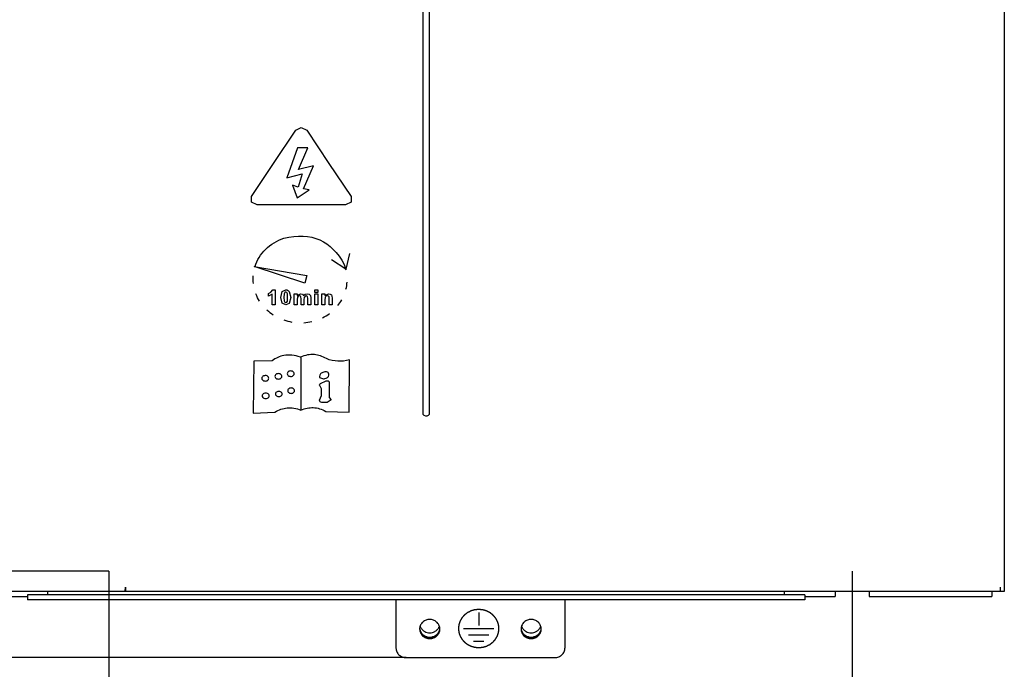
# Model space of a CAD drawing. Header units: millimetres. Extents: x 1117 to 38156, y -1945 to 7303.
# Tile 303 of 656: x 10812 to 11103, y 374 to 566. Entities that reach past the tile are written whole.
import ezdxf

# ---------------------------------------------------------------- set-up
doc = ezdxf.new("R2010")
doc.units = ezdxf.units.MM
doc.styles.get("Standard").update_dxf_attribs({"font": 'arial.ttf'})
doc.dimstyles.new('DIMSTYLE_1', dxfattribs={"dimtxt": 4.2, "dimasz": 3.6, "dimexe": 2.5, "dimexo": 0, "dimgap": 1.05, "dimtad": 1, "dimdsep": 46, "dimtxsty": 'Standard', "dimblk": '_FILLED', "dimblk1": '_FILLED', "dimblk2": '_FILLED', "dimcen": 0.09, "dimazin": 2, "dimtp": 0.01, "dimtm": 0.01, "dimtfac": 1, "dimtofl": 0, "dimtmove": 0, "dimatfit": 3, "dimldrblk": '_FILLED', "dimfxl": 0, "dimtolj": 1, "dimarcsym": 0})

# ---------------------------------------------------------------- blocks, each defined once
blk = doc.blocks.new('_FILLED')
at = {"color": 0, "linetype": 'ByBlock'}
blk.add_solid([(0, 0), (-1, 0.167), (-1, -0.167)], dxfattribs=at)
blk = doc.blocks.new('*D61')
at = {"color": 0, "linetype": 'Continuous', "lineweight": -2}
for p, q in [((10797.12, 1056.21), (10686.74, 1056.21)), ((10689.24, 380.72), (10689.24, 1052.61)), ((10926.42, 377.12), (10686.74, 377.12))]:
    blk.add_line(p, q, dxfattribs=at)
at = {"layer": 'Defpoints', "color": 0, "linetype": 'Continuous'}
for p in [(10689.24, 1056.21), (10797.12, 1056.21), (10926.42, 377.12)]:
    blk.add_point(p, dxfattribs=at)
at = {"color": 0, "linetype": 'Continuous', "lineweight": -2, "xscale": 3.6, "yscale": 3.6, "zscale": 3.6}
for p, rotation in [((10689.24, 1056.21), 90), ((10689.24, 377.12), 270)]:
    blk.add_blockref('_FILLED', p, dxfattribs=dict(at, rotation=rotation))
at = {"color": 0, "linetype": 'Continuous', "insert": (10661.52, 732.98), "char_height": 20, "width": 16.8, "attachment_point": 2, "rotation": 90, "line_spacing_factor": 0.9}
blk.add_mtext('\\A1;679.09', dxfattribs=at)
blk = doc.blocks.new('*D63')
at = {"color": 0, "linetype": 'Continuous', "lineweight": -2}
for p, q in [((10838.42, 402.71), (10838.42, 323.93)), ((11058.42, 402.71), (11058.42, 323.93)), ((10842.02, 326.43), (11054.82, 326.43))]:
    blk.add_line(p, q, dxfattribs=at)
at = {"layer": 'Defpoints', "color": 0, "linetype": 'Continuous'}
for p in [(10838.42, 402.71), (11058.42, 402.71), (11058.42, 326.43)]:
    blk.add_point(p, dxfattribs=at)
at = {"color": 0, "linetype": 'Continuous', "lineweight": -2, "xscale": 3.6, "yscale": 3.6, "zscale": 3.6, "rotation": 180}
blk.add_blockref('_FILLED', (10838.42, 326.43), dxfattribs=at)
at = {"color": 0, "linetype": 'Continuous', "lineweight": -2, "xscale": 3.6, "yscale": 3.6, "zscale": 3.6}
blk.add_blockref('_FILLED', (11058.42, 326.43), dxfattribs=at)
at = {"color": 0, "linetype": 'Continuous', "insert": (10943.22, 354.14), "char_height": 20, "width": 8.4, "attachment_point": 2, "line_spacing_factor": 0.9}
blk.add_mtext('\\A1;220', dxfattribs=at)
blk = doc.blocks.new('*D64')
at = {"color": 0, "linetype": 'Continuous', "lineweight": -2}
for p, q in [((10838.42, 1041.71), (10752.12, 1041.71)), ((10754.62, 406.31), (10754.62, 1038.11)), ((10838.42, 402.71), (10752.12, 402.71))]:
    blk.add_line(p, q, dxfattribs=at)
at = {"layer": 'Defpoints', "color": 0, "linetype": 'Continuous'}
for p in [(10754.62, 1041.71), (10838.42, 1041.71), (10838.42, 402.71)]:
    blk.add_point(p, dxfattribs=at)
at = {"color": 0, "linetype": 'Continuous', "lineweight": -2, "xscale": 3.6, "yscale": 3.6, "zscale": 3.6}
for p, rotation in [((10754.62, 1041.71), 90), ((10754.62, 402.71), 270)]:
    blk.add_blockref('_FILLED', p, dxfattribs=dict(at, rotation=rotation))
at = {"color": 0, "linetype": 'Continuous', "insert": (10726.9, 725.28), "char_height": 20, "width": 8.4, "attachment_point": 2, "rotation": 90, "line_spacing_factor": 0.9}
blk.add_mtext('\\A1;639', dxfattribs=at)

msp = doc.modelspace()

# ---------------------------------------------------------------- linework, layer by layer
at = {"color": 7, "linetype": 'Continuous'}
for p, q in [((11103.418, 1054.713), (11103.418, 396.713)), ((10931.343, 988.138), (10931.343, 449.137)), ((10933.343, 449.137), (10933.343, 988.138)), ((10887.216, 523.402), (10893.765, 533.218)), ((10893.765, 533.218), (10895.406, 534.039)), ((10895.406, 534.039), (10897.048, 533.218)), ((10897.048, 533.218), (10903.597, 523.402)), ((10894.267, 527.979), (10891.114, 519.166)), ((10897.354, 527.98), (10894.267, 527.979)), ((10894.589, 521.632), (10897.354, 527.98)), ((10880.667, 513.585), (10887.216, 523.402)), ((10898.978, 522.635), (10894.589, 521.632)), ((10896.072, 515.89), (10898.978, 522.635)), ((10903.597, 523.402), (10910.145, 513.585)), ((10891.114, 519.166), (10895.707, 520.35)), ((10895.707, 520.35), (10894.446, 516.315)), ((10892.841, 516.945), (10894.147, 513.244)), ((10894.446, 516.315), (10892.841, 516.945)), ((10897.762, 515.596), (10896.072, 515.89)), ((10880.667, 511.944), (10880.667, 513.585)), ((10894.147, 513.244), (10897.762, 515.596)), ((10910.145, 513.585), (10910.145, 511.945)), ((10882.309, 511.124), (10880.667, 511.944)), ((10895.406, 511.124), (10882.309, 511.124)), ((10908.504, 511.124), (10895.406, 511.124)), ((10910.145, 511.945), (10908.504, 511.124)), ((10909.656, 496.693), (10908.601, 492.068)), ((10881.458, 492.899), (10897.042, 490.168)), ((10896.468, 487.908), (10881.458, 492.899)), ((10908.601, 492.068), (10904.307, 494.827)), ((10908.117, 493.45), (10908.624, 491.873)), ((10897.042, 490.168), (10896.468, 487.908)), ((10885.669, 484.855), (10886.411, 485.263)), ((10885.669, 484.091), (10885.669, 484.855)), ((10886.796, 484.729), (10885.669, 484.091)), ((10886.411, 485.263), (10886.96, 485.966)), ((10886.796, 481.557), (10886.796, 484.729)), ((10886.96, 485.966), (10887.668, 485.966)), ((10887.668, 485.966), (10887.668, 481.557)), ((10889.324, 483.731), (10889.771, 485.516)), ((10889.731, 481.975), (10889.324, 483.731)), ((10889.771, 485.516), (10890.802, 485.966)), ((10890.327, 484.821), (10890.237, 483.722)), ((10890.237, 483.722), (10890.317, 482.661)), ((10890.52, 485.171), (10890.327, 484.821)), ((10891.084, 485.171), (10890.802, 485.268)), ((10891.287, 484.784), (10891.084, 485.171)), ((10891.278, 482.626), (10891.368, 483.722)), ((10891.368, 483.722), (10891.287, 484.784)), ((10892.281, 483.722), (10891.833, 481.931)), ((10891.836, 485.51), (10892.281, 483.722)), ((10893.339, 484.737), (10894.144, 484.737)), ((10893.339, 481.557), (10893.339, 484.737)), ((10894.144, 484.304), (10895.172, 484.81)), ((10894.144, 484.737), (10894.144, 484.304)), ((10894.282, 483.758), (10894.212, 483.103)), ((10894.514, 484.06), (10894.282, 483.758)), ((10894.876, 484.166), (10894.514, 484.06)), ((10895.142, 484.099), (10894.876, 484.166)), ((10895.287, 483.899), (10895.142, 484.099)), ((10895.172, 484.81), (10895.721, 484.684)), ((10895.333, 483.3), (10895.287, 483.899)), ((10895.721, 484.684), (10896.104, 484.304)), ((10896.104, 484.304), (10896.573, 484.684)), ((10896.278, 483.742), (10896.206, 483.084)), ((10896.51, 484.058), (10896.278, 483.742)), ((10896.856, 484.166), (10896.51, 484.058)), ((10896.573, 484.684), (10897.11, 484.81)), ((10897.228, 483.986), (10896.856, 484.166)), ((10897.11, 484.81), (10897.725, 484.667)), ((10897.318, 483.375), (10897.228, 483.986)), ((10897.725, 484.667), (10898.1, 484.25)), ((10898.1, 484.25), (10898.19, 483.59)), ((10899.414, 485.169), (10899.414, 485.947)), ((10899.414, 485.947), (10900.287, 485.947)), ((10900.287, 485.169), (10899.414, 485.169)), ((10899.414, 481.557), (10899.414, 484.737)), ((10899.414, 484.737), (10900.287, 484.737)), ((10900.287, 485.947), (10900.287, 485.169)), ((10900.287, 484.737), (10900.287, 481.557)), ((10901.529, 484.737), (10902.338, 484.737)), ((10901.529, 481.557), (10901.529, 484.737)), ((10902.338, 484.27), (10903.426, 484.81)), ((10902.338, 484.737), (10902.338, 484.27)), ((10902.468, 483.728), (10902.401, 482.997)), ((10902.715, 484.046), (10902.468, 483.728)), ((10903.122, 484.166), (10902.715, 484.046)), ((10903.424, 484.082), (10903.122, 484.166)), ((10903.606, 483.847), (10903.424, 484.082)), ((10903.426, 484.81), (10903.954, 484.71)), ((10903.663, 483.18), (10903.606, 483.847)), ((10903.954, 484.71), (10904.316, 484.453)), ((10904.316, 484.453), (10904.486, 484.099)), ((10904.486, 484.099), (10904.535, 483.534)), ((10887.668, 481.557), (10886.796, 481.557)), ((10890.802, 481.482), (10889.731, 481.975)), ((10890.317, 482.661), (10890.521, 482.276)), ((10890.521, 482.276), (10890.802, 482.18)), ((10890.802, 482.18), (10891.085, 482.278)), ((10891.833, 481.931), (10890.802, 481.482)), ((10891.085, 482.278), (10891.278, 482.626)), ((10894.212, 481.557), (10893.339, 481.557)), ((10894.212, 483.103), (10894.212, 481.557)), ((10895.333, 481.557), (10895.333, 483.3)), ((10896.206, 481.557), (10895.333, 481.557)), ((10896.206, 483.084), (10896.206, 481.557)), ((10897.318, 481.557), (10897.318, 483.375)), ((10898.19, 481.557), (10897.318, 481.557)), ((10898.19, 483.59), (10898.19, 481.557)), ((10900.287, 481.557), (10899.414, 481.557)), ((10902.401, 481.557), (10901.529, 481.557)), ((10902.401, 482.997), (10902.401, 481.557)), ((10903.663, 481.557), (10903.663, 483.18)), ((10904.535, 481.557), (10903.663, 481.557)), ((10904.535, 483.534), (10904.535, 481.557)), ((10881.359, 464.841), (10881.173, 449.427)), ((10886.748, 464.963), (10881.359, 464.841)), ((10895.278, 466.041), (10895.256, 450.388)), ((10909.578, 449.751), (10909.634, 465.21)), ((10900.839, 460.019), (10901.958, 459.595)), ((10901.406, 456.681), (10901.001, 457.408)), ((10901.075, 458.28), (10902.774, 459.024)), ((10903.698, 458.391), (10903.672, 454.143)), ((10900.781, 453.282), (10901.424, 454.673)), ((10901.424, 454.673), (10901.406, 456.681)), ((10903.058, 452.627), (10901.45, 452.636)), ((10904.206, 453.409), (10903.058, 452.627)), ((10903.672, 454.143), (10904.206, 453.409)), ((10881.173, 449.427), (10887.609, 449.804)), ((10902.659, 449.967), (10909.578, 449.751)), ((10933.093, 448.887), (10933.343, 449.137)), ((11103.418, 396.713), (10794.441, 396.713)), ((10820.418, 395.713), (10820.418, 396.713)), ((10843.361, 396.713), (10843.361, 397.913)), ((10843.475, 396.713), (10843.475, 397.913)), ((11038.418, 395.713), (11038.418, 396.713)), ((11053.418, 396.713), (11053.418, 395.213)), ((11063.418, 396.713), (11063.418, 395.213)), ((11099.718, 396.713), (11099.718, 395.213)), ((11102.218, 397.913), (11102.218, 396.713)), ((10797.118, 395.213), (10814.418, 395.213)), ((10814.418, 395.713), (10814.418, 394.213)), ((11044.418, 395.713), (10814.418, 395.713)), ((11044.418, 394.213), (10814.418, 394.213)), ((10923.418, 394.213), (10923.418, 379.938)), ((10973.418, 394.213), (10973.418, 379.938)), ((11044.418, 395.713), (11044.418, 394.213)), ((11044.418, 395.213), (11053.418, 395.213)), ((11063.418, 395.213), (11099.718, 395.213)), ((10947.9, 390.413), (10947.9, 386.654)), ((10943.4, 385.714), (10952.4, 385.714)), ((10944.9, 383.835), (10950.9, 383.835)), ((10946.4, 381.956), (10949.4, 381.956)), ((10926.418, 377.119), (10970.418, 377.119))]:
    msp.add_line(p, q, dxfattribs=at)
for centre, radius, start, end in [((10896.993, 489.017), 11.983, 346.03452, 356.22428), ((10896.267, 489.331), 12.779, 321.15424, 330.16982), ((10894.712, 490.383), 14.018, 227.40428, 237.24973), ((10895.584, 490.09), 13.806, 296.18322, 306.21792), ((10895.557, 492.035), 15.882, 250.43273, 259.32399), ((10895.201, 490.998), 14.795, 273.51855, 282.94299), ((10856.092, 397.122), 12.756, 177.49918, 179.44302), ((10856.847, 397.098), 13.511, 177.36673, 177.53668), ((10856.596, 397.11), 13.26, 176.73865, 177.36899), ((10856.095, 397.138), 12.758, 176.51913, 176.73683), ((10933.045, 385.576), 2.627, 176.33811, 179.99493), ((10933.067, 385.575), 2.649, 175.48591, 176.34204), ((10933.109, 385.993), 2.691, 184.55175, 199.03336), ((10933.132, 387.296), 2.717, 198.69133, 206.11937), ((10933.154, 387.306), 2.741, 206.10519, 206.96236), ((10933.175, 387.317), 2.764, 206.96656, 212.4156), ((10933.654, 387.321), 2.772, 327.59087, 333.03352), ((10933.682, 387.306), 2.741, 333.04572, 333.89401), ((10933.697, 387.299), 2.724, 333.88982, 341.29947), ((10933.727, 385.993), 2.691, 340.96664, 355.44825), ((10933.769, 385.575), 2.649, 3.65796, 4.51409), ((10933.791, 385.576), 2.627, 0.00507, 3.66189), ((10963.045, 385.576), 2.627, 176.33811, 179.99493), ((10963.067, 385.575), 2.649, 175.48591, 176.34204), ((10963.109, 385.993), 2.691, 188.78004, 199.04076), ((10963.132, 387.296), 2.717, 198.69133, 206.11937), ((10963.154, 387.306), 2.741, 206.10519, 206.96236), ((10963.175, 387.317), 2.764, 206.96656, 212.4156), ((10963.654, 387.321), 2.772, 327.59087, 333.03352), ((10963.682, 387.306), 2.741, 333.04572, 333.89401), ((10963.697, 387.299), 2.724, 333.88982, 341.29947), ((10963.728, 385.993), 2.691, 340.95924, 351.21996), ((10963.769, 385.575), 2.649, 3.65796, 4.51409), ((10963.791, 385.576), 2.627, 0.00507, 3.66189)]:
    msp.add_arc(centre, radius, start, end, dxfattribs=at)
for points, knots in [([(10881.712, 492.855), (10882.319, 494.74), (10884.569, 498.372), (10888.229, 500.557), (10890.235, 501.226)], [0, 0, 0, 0, 0.4836354, 1, 1, 1, 1]), ([(10890.235, 501.226), (10894.315, 502.266), (10901.285, 501.951), (10906.199, 496.999), (10908.117, 493.45)], [0, 0, 0, 0, 0.5090525, 1, 1, 1, 1]), ([(10895.142, 465.995), (10893.43, 466.66), (10890.527, 466.981), (10887.865, 465.779), (10886.748, 464.963)], [0, 0, 0, 0, 0.5632074, 1, 1, 1, 1]), ([(10902.849, 465.598), (10901.676, 466.305), (10899.154, 467.154), (10896.543, 466.643), (10895.142, 465.995)], [0, 0, 0, 0, 0.4731032, 1, 1, 1, 1]), ([(10909.634, 465.21), (10908.501, 464.898), (10906.218, 464.64), (10903.976, 465.145), (10902.849, 465.598)], [0, 0, 0, 0, 0.4921587, 1, 1, 1, 1]), ([(10885.779, 459.779), (10885.779, 459.911), (10885.676, 460.216), (10885.265, 460.526), (10884.738, 460.622), (10884.239, 460.513), (10883.848, 460.237), (10883.726, 459.933), (10883.726, 459.779)], [0, 0, 0, 0, 0.1381784, 0.3166255, 0.5136271, 0.6835963, 0.8395384, 1, 1, 1, 1]), ([(10889.654, 460.361), (10889.654, 460.494), (10889.551, 460.798), (10889.14, 461.108), (10888.613, 461.204), (10888.115, 461.096), (10887.723, 460.819), (10887.601, 460.515), (10887.601, 460.361)], [0, 0, 0, 0, 0.1381698, 0.3166172, 0.5136279, 0.6836047, 0.8395477, 1, 1, 1, 1]), ([(10887.601, 460.361), (10887.601, 460.207), (10887.723, 459.903), (10888.115, 459.626), (10888.613, 459.518), (10889.14, 459.614), (10889.551, 459.924), (10889.654, 460.228), (10889.654, 460.361)], [0, 0, 0, 0, 0.1604523, 0.3163953, 0.4863721, 0.6833828, 0.8618302, 1, 1, 1, 1]), ([(10893.292, 461.146), (10893.292, 461.279), (10893.19, 461.583), (10892.778, 461.893), (10892.251, 461.989), (10891.753, 461.881), (10891.361, 461.604), (10891.239, 461.3), (10891.239, 461.146)], [0, 0, 0, 0, 0.1381698, 0.3166172, 0.5136279, 0.6836047, 0.8395477, 1, 1, 1, 1]), ([(10891.239, 461.146), (10891.239, 460.992), (10891.361, 460.688), (10891.753, 460.412), (10892.251, 460.303), (10892.778, 460.399), (10893.19, 460.709), (10893.292, 461.013), (10893.292, 461.146)], [0, 0, 0, 0, 0.1604523, 0.3163953, 0.4863721, 0.6833828, 0.8618302, 1, 1, 1, 1]), ([(10902.101, 461.569), (10901.669, 461.518), (10900.996, 461.215), (10900.807, 460.502), (10900.839, 460.019)], [0, 0, 0, 0, 0.478364, 1, 1, 1, 1]), ([(10901.958, 459.595), (10902.107, 459.616), (10902.727, 459.753), (10903.496, 460.182), (10903.553, 460.685)], [0, 0, 0, 0, 0.2300442, 1, 1, 1, 1]), ([(10903.553, 460.685), (10903.637, 460.93), (10903.563, 461.289), (10902.988, 461.734), (10902.383, 461.751), (10902.101, 461.569)], [0, 0, 0, 0, 0.2980485, 0.5087819, 1, 1, 1, 1]), ([(10883.726, 459.779), (10883.726, 459.624), (10883.848, 459.32), (10884.239, 459.044), (10884.738, 458.935), (10885.265, 459.031), (10885.676, 459.342), (10885.779, 459.646), (10885.779, 459.779)], [0, 0, 0, 0, 0.1604616, 0.3164037, 0.4863729, 0.6833745, 0.8618216, 1, 1, 1, 1]), ([(10901.001, 457.408), (10900.865, 457.535), (10900.697, 457.827), (10900.868, 458.116), (10901.075, 458.28)], [0, 0, 0, 0, 0.4318597, 1, 1, 1, 1]), ([(10902.774, 459.024), (10902.98, 459.054), (10903.509, 459.223), (10903.697, 458.632), (10903.698, 458.391)], [0, 0, 0, 0, 0.4629623, 1, 1, 1, 1]), ([(10885.888, 454.572), (10885.888, 454.705), (10885.785, 455.01), (10885.374, 455.32), (10884.846, 455.416), (10884.348, 455.307), (10883.957, 455.031), (10883.834, 454.727), (10883.834, 454.572)], [0, 0, 0, 0, 0.1381784, 0.3166255, 0.5136271, 0.6835963, 0.8395384, 1, 1, 1, 1]), ([(10883.834, 454.572), (10883.834, 454.418), (10883.957, 454.114), (10884.348, 453.838), (10884.846, 453.729), (10885.374, 453.825), (10885.785, 454.135), (10885.888, 454.44), (10885.888, 454.572)], [0, 0, 0, 0, 0.1604616, 0.3164037, 0.4863729, 0.6833745, 0.8618216, 1, 1, 1, 1]), ([(10889.792, 455.142), (10889.792, 455.267), (10889.684, 455.558), (10889.271, 455.841), (10888.751, 455.928), (10888.257, 455.828), (10887.867, 455.577), (10887.739, 455.287), (10887.739, 455.142)], [0, 0, 0, 0, 0.1333668, 0.3119918, 0.5140878, 0.6883086, 0.8447971, 1, 1, 1, 1]), ([(10887.739, 455.142), (10887.739, 454.998), (10887.867, 454.708), (10888.257, 454.456), (10888.751, 454.356), (10889.271, 454.444), (10889.684, 454.727), (10889.792, 455.018), (10889.792, 455.142)], [0, 0, 0, 0, 0.1552029, 0.3116914, 0.4859122, 0.6880082, 0.8666332, 1, 1, 1, 1]), ([(10893.432, 456.116), (10893.432, 456.249), (10893.329, 456.553), (10892.918, 456.863), (10892.391, 456.959), (10891.893, 456.851), (10891.501, 456.574), (10891.379, 456.27), (10891.379, 456.116)], [0, 0, 0, 0, 0.1381698, 0.3166172, 0.5136279, 0.6836047, 0.8395477, 1, 1, 1, 1]), ([(10891.379, 456.116), (10891.379, 455.962), (10891.501, 455.658), (10891.893, 455.381), (10892.391, 455.273), (10892.918, 455.369), (10893.329, 455.679), (10893.432, 455.983), (10893.432, 456.116)], [0, 0, 0, 0, 0.1604523, 0.3163953, 0.4863721, 0.6833828, 0.8618302, 1, 1, 1, 1]), ([(10901.45, 452.636), (10901.252, 452.636), (10900.925, 452.738), (10900.795, 453.055), (10900.781, 453.282)], [0, 0, 0, 0, 0.472372, 1, 1, 1, 1]), ([(10887.609, 449.804), (10888.787, 450.498), (10891.299, 451.345), (10893.917, 450.931), (10895.311, 450.373)], [0, 0, 0, 0, 0.4785969, 1, 1, 1, 1]), ([(10895.311, 450.373), (10896.537, 450.909), (10899.018, 451.405), (10901.437, 450.668), (10902.659, 449.967)], [0, 0, 0, 0, 0.4883566, 1, 1, 1, 1]), ([(10843.34, 396.915), (10843.339, 396.938), (10843.336, 397.049), (10843.336, 397.159), (10843.337, 397.246)], [0, 0, 0, 0, 0.2119547, 1, 1, 1, 1]), ([(10843.346, 396.804), (10843.345, 396.812), (10843.343, 396.849), (10843.341, 396.886), (10843.34, 396.915)], [0, 0, 0, 0, 0.2154485, 1, 1, 1, 1]), ([(10843.353, 396.736), (10843.352, 396.74), (10843.349, 396.763), (10843.347, 396.785), (10843.346, 396.804)], [0, 0, 0, 0, 0.1899839, 1, 1, 1, 1]), ([(10953.9, 385.714), (10953.891, 385.806), (10953.876, 385.943), (10953.857, 386.125), (10953.843, 386.262), (10953.831, 386.376), (10953.822, 386.467), (10953.814, 386.536), (10953.807, 386.604), (10953.801, 386.661), (10953.797, 386.707), (10953.794, 386.735), (10953.791, 386.758), (10953.789, 386.775), (10953.788, 386.79), (10953.787, 386.8), (10953.786, 386.805), (10953.786, 386.81), (10953.784, 386.814), (10953.783, 386.819), (10953.78, 386.829), (10953.775, 386.843), (10953.77, 386.859), (10953.763, 386.881), (10953.754, 386.908), (10953.74, 386.952), (10953.722, 387.007), (10953.701, 387.073), (10953.68, 387.139), (10953.652, 387.227), (10953.617, 387.336), (10953.581, 387.446), (10953.553, 387.534), (10953.532, 387.6), (10953.511, 387.666), (10953.493, 387.72), (10953.479, 387.764), (10953.47, 387.792), (10953.463, 387.814), (10953.458, 387.83), (10953.454, 387.844), (10953.451, 387.853), (10953.449, 387.859), (10953.448, 387.863), (10953.445, 387.867), (10953.442, 387.872), (10953.437, 387.881), (10953.43, 387.893), (10953.422, 387.909), (10953.41, 387.929), (10953.396, 387.954), (10953.373, 387.995), (10953.344, 388.045), (10953.31, 388.106), (10953.276, 388.167), (10953.23, 388.248), (10953.173, 388.349), (10953.115, 388.45), (10953.069, 388.531), (10953.035, 388.592), (10953.001, 388.652), (10952.972, 388.703), (10952.949, 388.744), (10952.935, 388.769), (10952.923, 388.789), (10952.915, 388.804), (10952.908, 388.817), (10952.903, 388.826), (10952.9, 388.831), (10952.898, 388.835), (10952.895, 388.838), (10952.891, 388.843), (10952.884, 388.85), (10952.874, 388.862), (10952.862, 388.875), (10952.847, 388.893), (10952.827, 388.916), (10952.795, 388.952), (10952.756, 388.997), (10952.709, 389.051), (10952.662, 389.105), (10952.599, 389.178), (10952.52, 389.268), (10952.442, 389.358), (10952.379, 389.43), (10952.331, 389.485), (10952.284, 389.539), (10952.245, 389.584), (10952.214, 389.62), (10952.194, 389.643), (10952.178, 389.661), (10952.166, 389.674), (10952.157, 389.685), (10952.15, 389.693), (10952.146, 389.698), (10952.143, 389.701), (10952.139, 389.704), (10952.135, 389.708), (10952.126, 389.714), (10952.114, 389.723), (10952.1, 389.734), (10952.081, 389.749), (10952.058, 389.767), (10952.02, 389.796), (10951.973, 389.832), (10951.917, 389.876), (10951.86, 389.92), (10951.785, 389.978), (10951.69, 390.05), (10951.596, 390.123), (10951.521, 390.181), (10951.464, 390.225), (10951.408, 390.269), (10951.36, 390.305), (10951.323, 390.334), (10951.299, 390.352), (10951.28, 390.367), (10951.266, 390.378), (10951.254, 390.387), (10951.246, 390.393), (10951.241, 390.397), (10951.238, 390.4), (10951.234, 390.402), (10951.229, 390.404), (10951.219, 390.409), (10951.206, 390.416), (10951.19, 390.424), (10951.168, 390.435), (10951.141, 390.448), (10951.098, 390.47), (10951.044, 390.497), (10950.98, 390.53), (10950.915, 390.562), (10950.829, 390.606), (10950.722, 390.66), (10950.614, 390.714), (10950.528, 390.757), (10950.464, 390.79), (10950.399, 390.822), (10950.346, 390.849), (10950.303, 390.871), (10950.276, 390.884), (10950.254, 390.895), (10950.238, 390.903), (10950.225, 390.91), (10950.215, 390.915), (10950.21, 390.918), (10950.206, 390.92), (10950.201, 390.921), (10950.196, 390.923), (10950.185, 390.926), (10950.171, 390.93), (10950.153, 390.935), (10950.13, 390.941), (10950.101, 390.95), (10950.054, 390.963), (10949.996, 390.98), (10949.926, 391), (10949.856, 391.02), (10949.763, 391.047), (10949.646, 391.081), (10949.529, 391.114), (10949.436, 391.141), (10949.366, 391.161), (10949.296, 391.181), (10949.238, 391.198), (10949.191, 391.211), (10949.162, 391.22), (10949.139, 391.226), (10949.121, 391.231), (10949.106, 391.236), (10949.096, 391.239), (10949.09, 391.24), (10949.086, 391.242), (10949.081, 391.242), (10949.075, 391.242), (10949.064, 391.243), (10949.049, 391.245), (10949.03, 391.247), (10949.006, 391.249), (10948.975, 391.252), (10948.925, 391.256), (10948.864, 391.262), (10948.79, 391.269), (10948.715, 391.276), (10948.617, 391.285), (10948.493, 391.297), (10948.37, 391.309), (10948.271, 391.318), (10948.197, 391.325), (10948.122, 391.332), (10948.061, 391.338), (10948.011, 391.342), (10947.98, 391.345), (10947.956, 391.347), (10947.937, 391.349), (10947.922, 391.351), (10947.911, 391.352), (10947.905, 391.352), (10947.9, 391.353), (10947.896, 391.352), (10947.889, 391.352), (10947.879, 391.351), (10947.864, 391.349), (10947.845, 391.348), (10947.821, 391.345), (10947.791, 391.343), (10947.742, 391.338), (10947.682, 391.333), (10947.609, 391.326), (10947.536, 391.319), (10947.439, 391.31), (10947.317, 391.299), (10947.196, 391.288), (10947.099, 391.279), (10947.026, 391.272), (10946.953, 391.265), (10946.893, 391.26), (10946.844, 391.255), (10946.814, 391.253), (10946.789, 391.25), (10946.771, 391.249), (10946.756, 391.247), (10946.745, 391.246), (10946.739, 391.246), (10946.735, 391.246), (10946.73, 391.244), (10946.724, 391.242), (10946.714, 391.239), (10946.7, 391.235), (10946.682, 391.23), (10946.659, 391.224), (10946.63, 391.215), (10946.583, 391.202), (10946.525, 391.186), (10946.454, 391.166), (10946.384, 391.146), (10946.291, 391.119), (10946.174, 391.086), (10946.057, 391.053), (10945.964, 391.027), (10945.894, 391.007), (10945.824, 390.987), (10945.766, 390.97), (10945.719, 390.957), (10945.69, 390.949), (10945.666, 390.942), (10945.649, 390.937), (10945.634, 390.933), (10945.624, 390.93), (10945.618, 390.928), (10945.614, 390.927), (10945.61, 390.925), (10945.604, 390.923), (10945.595, 390.918), (10945.581, 390.911), (10945.565, 390.903), (10945.544, 390.892), (10945.517, 390.879), (10945.474, 390.857), (10945.42, 390.83), (10945.355, 390.798), (10945.291, 390.766), (10945.204, 390.723), (10945.097, 390.669), (10944.989, 390.615), (10944.903, 390.572), (10944.838, 390.54), (10944.774, 390.507), (10944.72, 390.481), (10944.677, 390.459), (10944.65, 390.446), (10944.628, 390.435), (10944.612, 390.427), (10944.599, 390.42), (10944.589, 390.415), (10944.584, 390.413), (10944.58, 390.411), (10944.576, 390.408), (10944.571, 390.404), (10944.563, 390.398), (10944.551, 390.388), (10944.537, 390.377), (10944.517, 390.363), (10944.493, 390.344), (10944.455, 390.315), (10944.407, 390.278), (10944.349, 390.233), (10944.292, 390.189), (10944.215, 390.13), (10944.119, 390.056), (10944.023, 389.982), (10943.946, 389.923), (10943.888, 389.879), (10943.83, 389.834), (10943.782, 389.797), (10943.744, 389.768), (10943.72, 389.749), (10943.701, 389.735), (10943.686, 389.723), (10943.674, 389.714), (10943.666, 389.708), (10943.661, 389.704), (10943.657, 389.701), (10943.655, 389.698), (10943.651, 389.694), (10943.644, 389.686), (10943.634, 389.675), (10943.623, 389.661), (10943.607, 389.644), (10943.588, 389.622), (10943.557, 389.586), (10943.518, 389.542), (10943.472, 389.489), (10943.425, 389.436), (10943.363, 389.365), (10943.286, 389.276), (10943.208, 389.188), (10943.146, 389.117), (10943.1, 389.064), (10943.054, 389.01), (10943.015, 388.966), (10942.984, 388.931), (10942.965, 388.909), (10942.949, 388.891), (10942.937, 388.878), (10942.928, 388.866), (10942.921, 388.859), (10942.917, 388.854), (10942.914, 388.851), (10942.912, 388.847), (10942.909, 388.842), (10942.904, 388.833), (10942.897, 388.821), (10942.888, 388.806), (10942.877, 388.785), (10942.862, 388.76), (10942.839, 388.72), (10942.81, 388.669), (10942.776, 388.609), (10942.741, 388.548), (10942.695, 388.467), (10942.638, 388.366), (10942.58, 388.265), (10942.534, 388.184), (10942.499, 388.124), (10942.465, 388.063), (10942.436, 388.013), (10942.413, 387.972), (10942.398, 387.947), (10942.387, 387.927), (10942.378, 387.912), (10942.371, 387.899), (10942.366, 387.89), (10942.363, 387.885), (10942.361, 387.881), (10942.36, 387.877), (10942.358, 387.872), (10942.355, 387.862), (10942.35, 387.848), (10942.345, 387.832), (10942.338, 387.81), (10942.329, 387.783), (10942.314, 387.739), (10942.297, 387.684), (10942.275, 387.618), (10942.254, 387.552), (10942.225, 387.465), (10942.19, 387.355), (10942.154, 387.245), (10942.125, 387.158), (10942.104, 387.092), (10942.083, 387.026), (10942.065, 386.971), (10942.051, 386.928), (10942.042, 386.9), (10942.035, 386.878), (10942.029, 386.862), (10942.025, 386.848), (10942.022, 386.839), (10942.02, 386.833), (10942.018, 386.829), (10942.018, 386.825), (10942.017, 386.819), (10942.016, 386.809), (10942.015, 386.794), (10942.013, 386.777), (10942.01, 386.753), (10942.007, 386.724), (10942.002, 386.678), (10941.996, 386.62), (10941.989, 386.55), (10941.982, 386.481), (10941.972, 386.388), (10941.959, 386.272), (10941.945, 386.132), (10941.925, 385.947), (10941.91, 385.807), (10941.9, 385.714)], [0, 0, 0, 0, 0.015625, 0.0234375, 0.03125, 0.0390625, 0.0429688, 0.046875, 0.0507812, 0.0546875, 0.0566406, 0.0585938, 0.0595703, 0.0605469, 0.0615234, 0.0620117, 0.0622559, 0.0625, 0.0627441, 0.0629883, 0.0634766, 0.0644531, 0.0654297, 0.0664062, 0.0683594, 0.0703125, 0.0742188, 0.078125, 0.0820312, 0.0859375, 0.09375, 0.1015625, 0.1054688, 0.109375, 0.1132812, 0.1171875, 0.1191406, 0.1210938, 0.1220703, 0.1230469, 0.1240234, 0.1245117, 0.1247559, 0.125, 0.1252441, 0.1254883, 0.1259766, 0.1269531, 0.1279297, 0.1289062, 0.1308594, 0.1328125, 0.1367188, 0.140625, 0.1445312, 0.1484375, 0.15625, 0.1640625, 0.1679688, 0.171875, 0.1757812, 0.1796875, 0.1816406, 0.1835938, 0.1845703, 0.1855469, 0.1865234, 0.1870117, 0.1872559, 0.1875, 0.1877441, 0.1879883, 0.1884766, 0.1894531, 0.1904297, 0.1914062, 0.1933594, 0.1953125, 0.1992188, 0.203125, 0.2070312, 0.2109375, 0.21875, 0.2265625, 0.2304688, 0.234375, 0.2382812, 0.2421875, 0.2441406, 0.2460938, 0.2470703, 0.2480469, 0.2490234, 0.2495117, 0.2497559, 0.25, 0.2502441, 0.2504883, 0.2509766, 0.2519531, 0.2529297, 0.2539062, 0.2558594, 0.2578125, 0.2617188, 0.265625, 0.2695312, 0.2734375, 0.28125, 0.2890625, 0.2929688, 0.296875, 0.3007812, 0.3046875, 0.3066406, 0.3085938, 0.3095703, 0.3105469, 0.3115234, 0.3120117, 0.3122559, 0.3125, 0.3127441, 0.3129883, 0.3134766, 0.3144531, 0.3154297, 0.3164062, 0.3183594, 0.3203125, 0.3242188, 0.328125, 0.3320312, 0.3359375, 0.34375, 0.3515625, 0.3554688, 0.359375, 0.3632812, 0.3671875, 0.3691406, 0.3710938, 0.3720703, 0.3730469, 0.3740234, 0.3745117, 0.3747559, 0.375, 0.3752441, 0.3754883, 0.3759766, 0.3769531, 0.3779297, 0.3789062, 0.3808594, 0.3828125, 0.3867188, 0.390625, 0.3945312, 0.3984375, 0.40625, 0.4140625, 0.4179688, 0.421875, 0.4257812, 0.4296875, 0.4316406, 0.4335938, 0.4345703, 0.4355469, 0.4365234, 0.4370117, 0.4372559, 0.4375, 0.4377441, 0.4379883, 0.4384766, 0.4394531, 0.4404297, 0.4414062, 0.4433594, 0.4453125, 0.4492188, 0.453125, 0.4570312, 0.4609375, 0.46875, 0.4765625, 0.4804688, 0.484375, 0.4882812, 0.4921875, 0.4941406, 0.4960938, 0.4970703, 0.4980469, 0.4990234, 0.4995117, 0.4997559, 0.5, 0.5002441, 0.5004883, 0.5009766, 0.5019531, 0.5029297, 0.5039062, 0.5058594, 0.5078125, 0.5117188, 0.515625, 0.5195312, 0.5234375, 0.53125, 0.5390625, 0.5429688, 0.546875, 0.5507812, 0.5546875, 0.5566406, 0.5585938, 0.5595703, 0.5605469, 0.5615234, 0.5620117, 0.5622559, 0.5625, 0.5627441, 0.5629883, 0.5634766, 0.5644531, 0.5654297, 0.5664062, 0.5683594, 0.5703125, 0.5742188, 0.578125, 0.5820312, 0.5859375, 0.59375, 0.6015625, 0.6054688, 0.609375, 0.6132812, 0.6171875, 0.6191406, 0.6210938, 0.6220703, 0.6230469, 0.6240234, 0.6245117, 0.6247559, 0.625, 0.6252441, 0.6254883, 0.6259766, 0.6269531, 0.6279297, 0.6289062, 0.6308594, 0.6328125, 0.6367188, 0.640625, 0.6445312, 0.6484375, 0.65625, 0.6640625, 0.6679688, 0.671875, 0.6757812, 0.6796875, 0.6816406, 0.6835938, 0.6845703, 0.6855469, 0.6865234, 0.6870117, 0.6872559, 0.6875, 0.6877441, 0.6879883, 0.6884766, 0.6894531, 0.6904297, 0.6914062, 0.6933594, 0.6953125, 0.6992188, 0.703125, 0.7070312, 0.7109375, 0.71875, 0.7265625, 0.7304688, 0.734375, 0.7382812, 0.7421875, 0.7441406, 0.7460938, 0.7470703, 0.7480469, 0.7490234, 0.7495117, 0.7497559, 0.75, 0.7502441, 0.7504883, 0.7509766, 0.7519531, 0.7529297, 0.7539062, 0.7558594, 0.7578125, 0.7617188, 0.765625, 0.7695312, 0.7734375, 0.78125, 0.7890625, 0.7929688, 0.796875, 0.8007812, 0.8046875, 0.8066406, 0.8085938, 0.8095703, 0.8105469, 0.8115234, 0.8120117, 0.8122559, 0.8125, 0.8127441, 0.8129883, 0.8134766, 0.8144531, 0.8154297, 0.8164062, 0.8183594, 0.8203125, 0.8242188, 0.828125, 0.8320312, 0.8359375, 0.84375, 0.8515625, 0.8554688, 0.859375, 0.8632812, 0.8671875, 0.8691406, 0.8710938, 0.8720703, 0.8730469, 0.8740234, 0.8745117, 0.8747559, 0.875, 0.8752441, 0.8754883, 0.8759766, 0.8769531, 0.8779297, 0.8789062, 0.8808594, 0.8828125, 0.8867188, 0.890625, 0.8945312, 0.8984375, 0.90625, 0.9140625, 0.9179688, 0.921875, 0.9257812, 0.9296875, 0.9316406, 0.9335938, 0.9345703, 0.9355469, 0.9365234, 0.9370117, 0.9372559, 0.9375, 0.9377441, 0.9379883, 0.9384766, 0.9394531, 0.9404297, 0.9414062, 0.9433594, 0.9453125, 0.9492188, 0.953125, 0.9570312, 0.9609375, 0.96875, 0.9765625, 0.984375, 1, 1, 1, 1]), ([(10936.41, 385.783), (10936.382, 386.133), (10936.182, 386.836), (10935.498, 387.698), (10934.532, 388.264), (10933.418, 388.461), (10932.304, 388.264), (10931.338, 387.698), (10930.654, 386.836), (10930.454, 386.133), (10930.426, 385.783)], [0, 0, 0, 0, 0.1214877, 0.2451349, 0.3716234, 0.5, 0.6283766, 0.7548651, 0.8785123, 1, 1, 1, 1]), ([(10966.41, 385.783), (10966.382, 386.133), (10966.182, 386.836), (10965.498, 387.698), (10964.532, 388.264), (10963.418, 388.461), (10962.304, 388.264), (10961.338, 387.698), (10960.654, 386.836), (10960.454, 386.133), (10960.426, 385.783)], [0, 0, 0, 0, 0.1214877, 0.2451349, 0.3716234, 0.5, 0.6283766, 0.7548651, 0.8785123, 1, 1, 1, 1]), ([(10930.418, 385.576), (10930.418, 385.208), (10930.578, 384.458), (10931.252, 383.521), (10932.25, 382.901), (10933.418, 382.684), (10934.586, 382.901), (10935.584, 383.521), (10936.258, 384.458), (10936.418, 385.208), (10936.418, 385.576)], [0, 0, 0, 0, 0.1214048, 0.2449228, 0.3714325, 0.5, 0.6285675, 0.7550772, 0.8785952, 1, 1, 1, 1]), ([(10930.45, 385.336), (10930.476, 385.17), (10930.539, 384.924), (10930.667, 384.612), (10930.825, 384.311), (10931.076, 383.962), (10931.386, 383.661), (10931.665, 383.454), (10931.964, 383.271), (10932.368, 383.09), (10932.885, 382.958), (10933.418, 382.913), (10933.951, 382.958), (10934.468, 383.09), (10934.872, 383.271), (10935.171, 383.454), (10935.45, 383.661), (10935.76, 383.962), (10936.011, 384.311), (10936.169, 384.612), (10936.297, 384.924), (10936.36, 385.17), (10936.386, 385.336)], [0, 0, 0, 0, 0.0605502, 0.0910069, 0.1215933, 0.1831581, 0.2453974, 0.2768035, 0.3083715, 0.3718782, 0.4358229, 0.4999999, 0.5641769, 0.6281216, 0.6916283, 0.7231963, 0.7546025, 0.8168418, 0.8784067, 0.908993, 0.9394498, 1, 1, 1, 1]), ([(10930.565, 385.115), (10930.662, 384.834), (10930.957, 384.294), (10931.857, 383.452), (10933.418, 382.977), (10934.979, 383.452), (10935.879, 384.294), (10936.174, 384.834), (10936.271, 385.115)], [0, 0, 0, 0, 0.1225134, 0.2473268, 0.5, 0.7526732, 0.8774866, 1, 1, 1, 1]), ([(10930.842, 385.835), (10930.908, 385.731), (10931.055, 385.529), (10931.315, 385.258), (10931.609, 385.02), (10932.042, 384.753), (10932.646, 384.523), (10933.418, 384.429), (10934.19, 384.523), (10934.794, 384.753), (10935.227, 385.02), (10935.521, 385.258), (10935.781, 385.529), (10935.928, 385.731), (10935.994, 385.835)], [0, 0, 0, 0, 0.0610616, 0.1226064, 0.1846447, 0.247154, 0.3731064, 0.4999997, 0.6268931, 0.7528456, 0.815355, 0.8773934, 0.9389383, 1, 1, 1, 1]), ([(10941.9, 385.714), (10941.91, 385.623), (10941.924, 385.486), (10941.943, 385.304), (10941.957, 385.167), (10941.969, 385.053), (10941.979, 384.962), (10941.986, 384.893), (10941.993, 384.825), (10941.999, 384.768), (10942.004, 384.722), (10942.007, 384.694), (10942.009, 384.671), (10942.011, 384.654), (10942.012, 384.639), (10942.013, 384.629), (10942.014, 384.624), (10942.014, 384.619), (10942.016, 384.615), (10942.017, 384.61), (10942.021, 384.6), (10942.025, 384.586), (10942.03, 384.57), (10942.037, 384.548), (10942.046, 384.521), (10942.06, 384.477), (10942.078, 384.422), (10942.099, 384.356), (10942.12, 384.29), (10942.148, 384.202), (10942.184, 384.093), (10942.219, 383.983), (10942.247, 383.895), (10942.268, 383.829), (10942.289, 383.763), (10942.307, 383.709), (10942.321, 383.665), (10942.33, 383.637), (10942.337, 383.615), (10942.342, 383.599), (10942.347, 383.585), (10942.35, 383.576), (10942.352, 383.57), (10942.353, 383.566), (10942.355, 383.562), (10942.358, 383.557), (10942.363, 383.548), (10942.37, 383.536), (10942.379, 383.52), (10942.39, 383.5), (10942.404, 383.475), (10942.427, 383.434), (10942.456, 383.384), (10942.49, 383.323), (10942.525, 383.262), (10942.57, 383.181), (10942.628, 383.08), (10942.685, 382.979), (10942.731, 382.898), (10942.765, 382.837), (10942.8, 382.777), (10942.828, 382.726), (10942.851, 382.685), (10942.865, 382.66), (10942.877, 382.64), (10942.885, 382.625), (10942.893, 382.612), (10942.898, 382.603), (10942.901, 382.598), (10942.902, 382.594), (10942.906, 382.591), (10942.909, 382.586), (10942.916, 382.579), (10942.926, 382.567), (10942.938, 382.554), (10942.954, 382.536), (10942.973, 382.513), (10943.005, 382.477), (10943.044, 382.432), (10943.091, 382.378), (10943.138, 382.324), (10943.201, 382.251), (10943.28, 382.161), (10943.359, 382.071), (10943.422, 381.999), (10943.469, 381.944), (10943.516, 381.89), (10943.555, 381.845), (10943.587, 381.809), (10943.606, 381.786), (10943.622, 381.768), (10943.634, 381.755), (10943.644, 381.744), (10943.651, 381.736), (10943.655, 381.731), (10943.657, 381.728), (10943.661, 381.725), (10943.666, 381.721), (10943.674, 381.715), (10943.686, 381.706), (10943.7, 381.695), (10943.719, 381.68), (10943.742, 381.662), (10943.78, 381.633), (10943.827, 381.597), (10943.884, 381.553), (10943.94, 381.509), (10944.016, 381.451), (10944.11, 381.378), (10944.204, 381.306), (10944.28, 381.248), (10944.336, 381.204), (10944.393, 381.16), (10944.44, 381.124), (10944.478, 381.095), (10944.501, 381.077), (10944.52, 381.062), (10944.534, 381.051), (10944.546, 381.042), (10944.554, 381.036), (10944.559, 381.032), (10944.562, 381.029), (10944.566, 381.027), (10944.572, 381.025), (10944.581, 381.02), (10944.595, 381.013), (10944.611, 381.005), (10944.632, 380.994), (10944.659, 380.981), (10944.702, 380.959), (10944.756, 380.932), (10944.82, 380.899), (10944.885, 380.867), (10944.971, 380.823), (10945.078, 380.769), (10945.186, 380.715), (10945.272, 380.672), (10945.336, 380.639), (10945.401, 380.607), (10945.455, 380.58), (10945.498, 380.558), (10945.524, 380.544), (10945.546, 380.534), (10945.562, 380.526), (10945.576, 380.519), (10945.585, 380.514), (10945.59, 380.511), (10945.594, 380.509), (10945.599, 380.508), (10945.605, 380.506), (10945.615, 380.503), (10945.629, 380.499), (10945.647, 380.494), (10945.67, 380.488), (10945.699, 380.479), (10945.746, 380.466), (10945.804, 380.449), (10945.874, 380.429), (10945.944, 380.409), (10946.038, 380.382), (10946.154, 380.348), (10946.271, 380.315), (10946.364, 380.288), (10946.434, 380.268), (10946.504, 380.248), (10946.563, 380.231), (10946.609, 380.218), (10946.638, 380.209), (10946.662, 380.203), (10946.679, 380.198), (10946.694, 380.193), (10946.704, 380.19), (10946.71, 380.189), (10946.714, 380.187), (10946.719, 380.187), (10946.725, 380.187), (10946.736, 380.186), (10946.751, 380.184), (10946.77, 380.182), (10946.794, 380.18), (10946.825, 380.177), (10946.875, 380.173), (10946.937, 380.167), (10947.011, 380.16), (10947.085, 380.153), (10947.184, 380.144), (10947.307, 380.132), (10947.431, 380.12), (10947.53, 380.111), (10947.604, 380.104), (10947.678, 380.097), (10947.74, 380.091), (10947.789, 380.087), (10947.82, 380.084), (10947.845, 380.082), (10947.863, 380.08), (10947.878, 380.078), (10947.889, 380.077), (10947.895, 380.077), (10947.9, 380.076), (10947.905, 380.077), (10947.911, 380.077), (10947.921, 380.078), (10947.937, 380.08), (10947.955, 380.081), (10947.979, 380.084), (10948.009, 380.086), (10948.058, 380.091), (10948.119, 380.096), (10948.191, 380.103), (10948.264, 380.11), (10948.361, 380.119), (10948.483, 380.13), (10948.604, 380.141), (10948.701, 380.15), (10948.774, 380.157), (10948.847, 380.164), (10948.908, 380.169), (10948.956, 380.174), (10948.987, 380.176), (10949.011, 380.179), (10949.029, 380.18), (10949.044, 380.182), (10949.055, 380.183), (10949.061, 380.183), (10949.066, 380.183), (10949.07, 380.185), (10949.076, 380.187), (10949.086, 380.19), (10949.101, 380.194), (10949.118, 380.199), (10949.141, 380.205), (10949.171, 380.214), (10949.217, 380.227), (10949.276, 380.243), (10949.346, 380.263), (10949.416, 380.283), (10949.509, 380.31), (10949.626, 380.343), (10949.743, 380.376), (10949.836, 380.402), (10949.906, 380.422), (10949.976, 380.442), (10950.035, 380.459), (10950.081, 380.472), (10950.111, 380.48), (10950.134, 380.487), (10950.152, 380.492), (10950.166, 380.496), (10950.176, 380.499), (10950.182, 380.501), (10950.187, 380.502), (10950.191, 380.504), (10950.196, 380.506), (10950.205, 380.511), (10950.219, 380.518), (10950.235, 380.526), (10950.257, 380.537), (10950.283, 380.55), (10950.327, 380.572), (10950.38, 380.599), (10950.445, 380.631), (10950.51, 380.663), (10950.596, 380.706), (10950.704, 380.76), (10950.811, 380.814), (10950.897, 380.857), (10950.962, 380.889), (10951.027, 380.921), (10951.08, 380.948), (10951.124, 380.97), (10951.15, 380.983), (10951.172, 380.994), (10951.188, 381.002), (10951.202, 381.009), (10951.211, 381.014), (10951.216, 381.016), (10951.221, 381.018), (10951.224, 381.021), (10951.229, 381.025), (10951.237, 381.031), (10951.249, 381.041), (10951.264, 381.052), (10951.283, 381.066), (10951.307, 381.085), (10951.345, 381.114), (10951.393, 381.151), (10951.451, 381.196), (10951.509, 381.24), (10951.586, 381.299), (10951.682, 381.373), (10951.778, 381.447), (10951.855, 381.506), (10951.912, 381.55), (10951.97, 381.595), (10952.018, 381.632), (10952.056, 381.661), (10952.08, 381.68), (10952.1, 381.694), (10952.114, 381.706), (10952.126, 381.715), (10952.134, 381.721), (10952.139, 381.725), (10952.143, 381.728), (10952.146, 381.731), (10952.15, 381.735), (10952.156, 381.743), (10952.166, 381.754), (10952.178, 381.768), (10952.193, 381.785), (10952.212, 381.807), (10952.243, 381.843), (10952.282, 381.887), (10952.329, 381.94), (10952.375, 381.993), (10952.437, 382.064), (10952.514, 382.153), (10952.592, 382.241), (10952.654, 382.312), (10952.7, 382.365), (10952.747, 382.419), (10952.785, 382.463), (10952.816, 382.498), (10952.836, 382.52), (10952.851, 382.538), (10952.863, 382.551), (10952.872, 382.563), (10952.879, 382.57), (10952.883, 382.575), (10952.886, 382.578), (10952.888, 382.582), (10952.891, 382.587), (10952.896, 382.596), (10952.903, 382.608), (10952.912, 382.623), (10952.923, 382.644), (10952.938, 382.669), (10952.961, 382.709), (10952.99, 382.76), (10953.024, 382.82), (10953.059, 382.881), (10953.105, 382.962), (10953.163, 383.063), (10953.22, 383.164), (10953.266, 383.245), (10953.301, 383.305), (10953.336, 383.366), (10953.364, 383.416), (10953.388, 383.457), (10953.402, 383.482), (10953.413, 383.502), (10953.422, 383.517), (10953.429, 383.53), (10953.434, 383.539), (10953.437, 383.544), (10953.44, 383.548), (10953.441, 383.552), (10953.443, 383.557), (10953.446, 383.567), (10953.45, 383.581), (10953.455, 383.597), (10953.463, 383.619), (10953.471, 383.646), (10953.486, 383.69), (10953.504, 383.745), (10953.525, 383.811), (10953.546, 383.877), (10953.575, 383.964), (10953.611, 384.074), (10953.646, 384.184), (10953.675, 384.271), (10953.696, 384.337), (10953.718, 384.403), (10953.735, 384.458), (10953.75, 384.501), (10953.759, 384.529), (10953.766, 384.551), (10953.771, 384.567), (10953.775, 384.581), (10953.779, 384.59), (10953.78, 384.596), (10953.782, 384.6), (10953.782, 384.604), (10953.783, 384.61), (10953.784, 384.62), (10953.785, 384.635), (10953.787, 384.652), (10953.79, 384.676), (10953.793, 384.705), (10953.798, 384.751), (10953.804, 384.809), (10953.811, 384.879), (10953.819, 384.948), (10953.829, 385.041), (10953.841, 385.157), (10953.856, 385.297), (10953.875, 385.482), (10953.89, 385.622), (10953.9, 385.714)], [0, 0, 0, 0, 0.015625, 0.0234375, 0.03125, 0.0390625, 0.0429688, 0.046875, 0.0507812, 0.0546875, 0.0566406, 0.0585938, 0.0595703, 0.0605469, 0.0615234, 0.0620117, 0.0622559, 0.0625, 0.0627441, 0.0629883, 0.0634766, 0.0644531, 0.0654297, 0.0664062, 0.0683594, 0.0703125, 0.0742188, 0.078125, 0.0820312, 0.0859375, 0.09375, 0.1015625, 0.1054688, 0.109375, 0.1132812, 0.1171875, 0.1191406, 0.1210938, 0.1220703, 0.1230469, 0.1240234, 0.1245117, 0.1247559, 0.125, 0.1252441, 0.1254883, 0.1259766, 0.1269531, 0.1279297, 0.1289062, 0.1308594, 0.1328125, 0.1367188, 0.140625, 0.1445312, 0.1484375, 0.15625, 0.1640625, 0.1679688, 0.171875, 0.1757812, 0.1796875, 0.1816406, 0.1835938, 0.1845703, 0.1855469, 0.1865234, 0.1870117, 0.1872559, 0.1875, 0.1877441, 0.1879883, 0.1884766, 0.1894531, 0.1904297, 0.1914062, 0.1933594, 0.1953125, 0.1992188, 0.203125, 0.2070312, 0.2109375, 0.21875, 0.2265625, 0.2304688, 0.234375, 0.2382812, 0.2421875, 0.2441406, 0.2460938, 0.2470703, 0.2480469, 0.2490234, 0.2495117, 0.2497559, 0.25, 0.2502441, 0.2504883, 0.2509766, 0.2519531, 0.2529297, 0.2539062, 0.2558594, 0.2578125, 0.2617188, 0.265625, 0.2695312, 0.2734375, 0.28125, 0.2890625, 0.2929688, 0.296875, 0.3007812, 0.3046875, 0.3066406, 0.3085938, 0.3095703, 0.3105469, 0.3115234, 0.3120117, 0.3122559, 0.3125, 0.3127441, 0.3129883, 0.3134766, 0.3144531, 0.3154297, 0.3164062, 0.3183594, 0.3203125, 0.3242188, 0.328125, 0.3320312, 0.3359375, 0.34375, 0.3515625, 0.3554688, 0.359375, 0.3632812, 0.3671875, 0.3691406, 0.3710938, 0.3720703, 0.3730469, 0.3740234, 0.3745117, 0.3747559, 0.375, 0.3752441, 0.3754883, 0.3759766, 0.3769531, 0.3779297, 0.3789062, 0.3808594, 0.3828125, 0.3867188, 0.390625, 0.3945312, 0.3984375, 0.40625, 0.4140625, 0.4179688, 0.421875, 0.4257812, 0.4296875, 0.4316406, 0.4335938, 0.4345703, 0.4355469, 0.4365234, 0.4370117, 0.4372559, 0.4375, 0.4377441, 0.4379883, 0.4384766, 0.4394531, 0.4404297, 0.4414062, 0.4433594, 0.4453125, 0.4492188, 0.453125, 0.4570312, 0.4609375, 0.46875, 0.4765625, 0.4804688, 0.484375, 0.4882812, 0.4921875, 0.4941406, 0.4960938, 0.4970703, 0.4980469, 0.4990234, 0.4995117, 0.4997559, 0.5, 0.5002441, 0.5004883, 0.5009766, 0.5019531, 0.5029297, 0.5039062, 0.5058594, 0.5078125, 0.5117188, 0.515625, 0.5195312, 0.5234375, 0.53125, 0.5390625, 0.5429688, 0.546875, 0.5507812, 0.5546875, 0.5566406, 0.5585938, 0.5595703, 0.5605469, 0.5615234, 0.5620117, 0.5622559, 0.5625, 0.5627441, 0.5629883, 0.5634766, 0.5644531, 0.5654297, 0.5664062, 0.5683594, 0.5703125, 0.5742188, 0.578125, 0.5820312, 0.5859375, 0.59375, 0.6015625, 0.6054688, 0.609375, 0.6132812, 0.6171875, 0.6191406, 0.6210938, 0.6220703, 0.6230469, 0.6240234, 0.6245117, 0.6247559, 0.625, 0.6252441, 0.6254883, 0.6259766, 0.6269531, 0.6279297, 0.6289062, 0.6308594, 0.6328125, 0.6367188, 0.640625, 0.6445312, 0.6484375, 0.65625, 0.6640625, 0.6679688, 0.671875, 0.6757812, 0.6796875, 0.6816406, 0.6835938, 0.6845703, 0.6855469, 0.6865234, 0.6870117, 0.6872559, 0.6875, 0.6877441, 0.6879883, 0.6884766, 0.6894531, 0.6904297, 0.6914062, 0.6933594, 0.6953125, 0.6992188, 0.703125, 0.7070312, 0.7109375, 0.71875, 0.7265625, 0.7304688, 0.734375, 0.7382812, 0.7421875, 0.7441406, 0.7460938, 0.7470703, 0.7480469, 0.7490234, 0.7495117, 0.7497559, 0.75, 0.7502441, 0.7504883, 0.7509766, 0.7519531, 0.7529297, 0.7539062, 0.7558594, 0.7578125, 0.7617188, 0.765625, 0.7695312, 0.7734375, 0.78125, 0.7890625, 0.7929688, 0.796875, 0.8007812, 0.8046875, 0.8066406, 0.8085938, 0.8095703, 0.8105469, 0.8115234, 0.8120117, 0.8122559, 0.8125, 0.8127441, 0.8129883, 0.8134766, 0.8144531, 0.8154297, 0.8164062, 0.8183594, 0.8203125, 0.8242188, 0.828125, 0.8320312, 0.8359375, 0.84375, 0.8515625, 0.8554688, 0.859375, 0.8632812, 0.8671875, 0.8691406, 0.8710938, 0.8720703, 0.8730469, 0.8740234, 0.8745117, 0.8747559, 0.875, 0.8752441, 0.8754883, 0.8759766, 0.8769531, 0.8779297, 0.8789062, 0.8808594, 0.8828125, 0.8867188, 0.890625, 0.8945312, 0.8984375, 0.90625, 0.9140625, 0.9179688, 0.921875, 0.9257812, 0.9296875, 0.9316406, 0.9335938, 0.9345703, 0.9355469, 0.9365234, 0.9370117, 0.9372559, 0.9375, 0.9377441, 0.9379883, 0.9384766, 0.9394531, 0.9404297, 0.9414062, 0.9433594, 0.9453125, 0.9492188, 0.953125, 0.9570312, 0.9609375, 0.96875, 0.9765625, 0.984375, 1, 1, 1, 1]), ([(10960.418, 385.576), (10960.418, 385.208), (10960.578, 384.458), (10961.252, 383.521), (10962.25, 382.901), (10963.418, 382.684), (10964.586, 382.901), (10965.584, 383.521), (10966.258, 384.458), (10966.418, 385.208), (10966.418, 385.576)], [0, 0, 0, 0, 0.1214048, 0.2449228, 0.3714325, 0.5, 0.6285675, 0.7550772, 0.8785952, 1, 1, 1, 1]), ([(10960.45, 385.336), (10960.476, 385.17), (10960.539, 384.924), (10960.667, 384.612), (10960.825, 384.311), (10961.076, 383.962), (10961.386, 383.661), (10961.665, 383.454), (10961.964, 383.271), (10962.368, 383.09), (10962.885, 382.958), (10963.418, 382.913), (10963.951, 382.958), (10964.468, 383.09), (10964.872, 383.271), (10965.171, 383.454), (10965.45, 383.661), (10965.76, 383.962), (10966.011, 384.311), (10966.169, 384.612), (10966.297, 384.924), (10966.36, 385.17), (10966.386, 385.336)], [0, 0, 0, 0, 0.0605502, 0.0910069, 0.1215933, 0.1831581, 0.2453974, 0.2768035, 0.3083715, 0.3718782, 0.4358229, 0.4999999, 0.5641769, 0.6281216, 0.6916283, 0.7231963, 0.7546025, 0.8168418, 0.8784067, 0.908993, 0.9394498, 1, 1, 1, 1]), ([(10960.565, 385.115), (10960.662, 384.834), (10960.957, 384.294), (10961.857, 383.452), (10963.418, 382.977), (10964.979, 383.452), (10965.879, 384.294), (10966.174, 384.834), (10966.271, 385.115)], [0, 0, 0, 0, 0.1225134, 0.2473268, 0.5, 0.7526732, 0.8774866, 1, 1, 1, 1]), ([(10960.842, 385.835), (10960.908, 385.731), (10961.055, 385.529), (10961.315, 385.258), (10961.609, 385.02), (10962.042, 384.753), (10962.646, 384.523), (10963.418, 384.429), (10964.19, 384.523), (10964.794, 384.753), (10965.227, 385.02), (10965.521, 385.258), (10965.781, 385.529), (10965.928, 385.731), (10965.994, 385.835)], [0, 0, 0, 0, 0.0610616, 0.1226064, 0.1846447, 0.247154, 0.3731064, 0.4999997, 0.6268931, 0.7528456, 0.815355, 0.8773934, 0.9389383, 1, 1, 1, 1]), ([(10923.418, 379.938), (10923.418, 379.57), (10923.578, 378.82), (10924.253, 377.883), (10925.249, 377.262), (10926.029, 377.119), (10926.418, 377.119)], [0, 0, 0, 0, 0.2428087, 0.4898503, 0.7428318, 1, 1, 1, 1]), ([(10970.418, 377.119), (10970.807, 377.119), (10971.588, 377.262), (10972.584, 377.883), (10973.258, 378.82), (10973.418, 379.57), (10973.418, 379.938)], [0, 0, 0, 0, 0.2571682, 0.5101497, 0.7571913, 1, 1, 1, 1])]:
    msp.add_open_spline(points, degree=3, knots=knots, dxfattribs=at)
for points in [[(10881.239, 487.83), (10881.141, 488.597), (10881.136, 489.379), (10881.194, 490.15)], [(10883.083, 482.609), (10882.653, 483.28), (10882.272, 483.991), (10881.991, 484.736)], [(10890.802, 485.268), (10890.702, 485.268), (10890.598, 485.232), (10890.52, 485.171)], [(10890.802, 485.966), (10891.179, 485.966), (10891.598, 485.802), (10891.836, 485.51)], [(10931.343, 449.137), (10931.697, 448.666), (10932.622, 448.534), (10933.093, 448.887)]]:
    msp.add_open_spline(points, degree=3, dxfattribs=at)

# ---------------------------------------------------------------- dimensions: what is measured, and where the dimension line sits
at = {"linetype": 'Continuous'}
for base, p1, p2, picture, middle in [((10689.236, 1056.213), (10926.418, 377.119), (10797.118, 1056.213), '*D61', (10689.236, 732.978)), ((10754.621, 1041.713), (10838.418, 402.713), (10838.418, 1041.713), '*D64', (10754.621, 725.278))]:
    dim = msp.add_linear_dim(base=base, p1=p1, p2=p2, angle=90, dimstyle='DIMSTYLE_1', override={"dimtxt": 20}, dxfattribs=at)
    dim.commit()
    dim.dimension.update_dxf_attribs({"geometry": picture, "text_midpoint": middle, "dimtype": 160})
dim = msp.add_linear_dim(base=(11058.418, 326.427), p1=(10838.418, 402.713), p2=(11058.418, 402.713), dimstyle='DIMSTYLE_1', override={"dimtxt": 20}, dxfattribs=at)
dim.commit()
dim.dimension.update_dxf_attribs({"geometry": '*D63', "text_midpoint": (10943.218, 326.427), "dimtype": 160})

doc.saveas('drawing.dxf')
